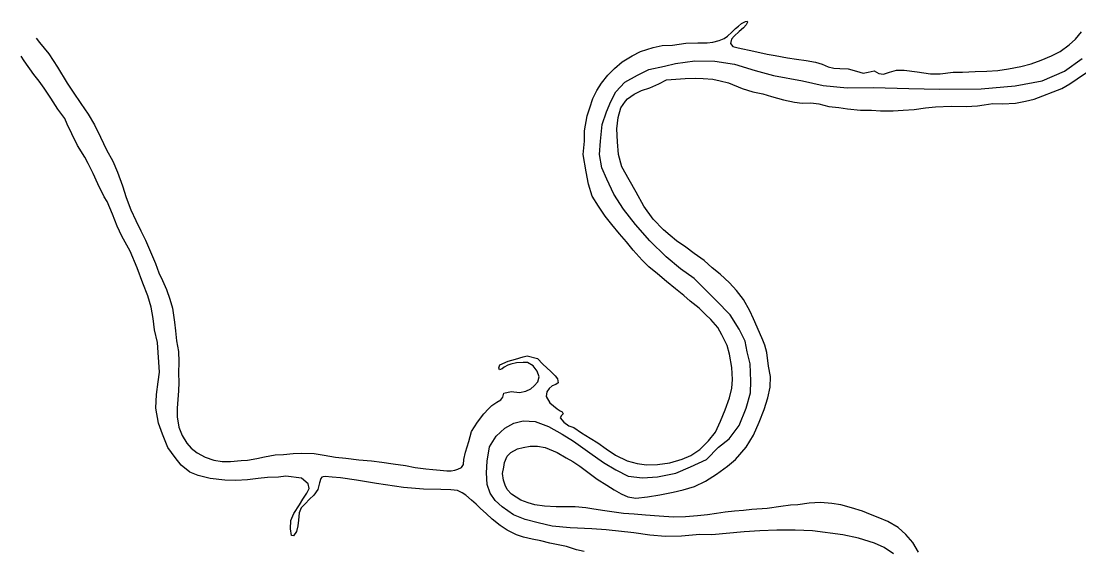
# Model space of a CAD drawing. Extents: x -939622 to -934222, y 1383701 to 1385301.
# Drawn here: x -936092.78 to -936075.91, y 1384396.83 to 1384405.27 of the extents above; entities that cross this region are included whole.
import ezdxf

# ---------------------------------------------------------------- set-up
doc = ezdxf.new("R2010")
doc.units = 0
doc.layers.add('Level 2', color=7, linetype='Continuous')
doc.layers.add('Level 9', color=7, linetype='Continuous')

msp = doc.modelspace()

# ---------------------------------------------------------------- linework, layer by layer
at = {"layer": 'Level 2'}
for points in [[(-936084.924, 1384398.851), (-936084.776, 1384398.89), (-936084.583, 1384398.877), (-936084.37, 1384398.798), (-936084.154, 1384398.675), (-936083.973, 1384398.568), (-936083.709, 1384398.38), (-936083.49, 1384398.227), (-936083.296, 1384398.108), (-936083.099, 1384398.005), (-936082.87, 1384397.982), (-936082.63, 1384397.998), (-936082.341, 1384398.055), (-936082.105, 1384398.158), (-936081.849, 1384398.273), (-936081.659, 1384398.471), (-936081.487, 1384398.604), (-936081.328, 1384398.815), (-936081.22, 1384399.091), (-936081.149, 1384399.337), (-936081.145, 1384399.524), (-936081.156, 1384399.8), (-936081.2, 1384399.994), (-936081.234, 1384400.161), (-936081.329, 1384400.353), (-936081.474, 1384400.584), (-936081.697, 1384400.81), (-936082.045, 1384401.162), (-936082.265, 1384401.319), (-936082.495, 1384401.508), (-936082.755, 1384401.762), (-936082.982, 1384402.023), (-936083.176, 1384402.268), (-936083.33, 1384402.508), (-936083.439, 1384402.747), (-936083.518, 1384402.928), (-936083.554, 1384403.14), (-936083.542, 1384403.354), (-936083.514, 1384403.62), (-936083.445, 1384403.824), (-936083.377, 1384403.986), (-936083.296, 1384404.143), (-936083.152, 1384404.297), (-936082.953, 1384404.41), (-936082.767, 1384404.496), (-936082.52, 1384404.554), (-936082.342, 1384404.592), (-936082.034, 1384404.637), (-936081.716, 1384404.632), (-936081.405, 1384404.585), (-936081.076, 1384404.481), (-936080.784, 1384404.403), (-936080.318, 1384404.32), (-936079.988, 1384404.243), (-936079.605, 1384404.205), (-936079.185, 1384404.21), (-936078.622, 1384404.194), (-936078.132, 1384404.185), (-936077.472, 1384404.191), (-936076.93, 1384404.24), (-936076.498, 1384404.315), (-936076.141, 1384404.474), (-936075.861, 1384404.675)], [(-936078.867, 1384396.769), (-936079.015, 1384396.868), (-936079.171, 1384396.94), (-936079.427, 1384397.016), (-936079.675, 1384397.072), (-936080.159, 1384397.134), (-936080.435, 1384397.146), (-936080.727, 1384397.146), (-936081.002, 1384397.135), (-936081.248, 1384397.119), (-936081.766, 1384397.07), (-936081.958, 1384397.075), (-936082.248, 1384397.051), (-936082.506, 1384397.043), (-936082.756, 1384397.066), (-936083.01, 1384397.1), (-936083.448, 1384397.149), (-936083.68, 1384397.166), (-936084.026, 1384397.182), (-936084.309, 1384397.209), (-936084.533, 1384397.26), (-936084.743, 1384397.315), (-936084.929, 1384397.391), (-936085.106, 1384397.516), (-936085.218, 1384397.62), (-936085.298, 1384397.734), (-936085.349, 1384397.873), (-936085.36, 1384398.059), (-936085.35, 1384398.249), (-936085.308, 1384398.474), (-936085.204, 1384398.647), (-936085.068, 1384398.775), (-936084.924, 1384398.851)]]:
    msp.add_lwpolyline(points, dxfattribs=at)
at = {"layer": 'Level 9'}
for points in [[(-936084.251, 1384399.471), (-936084.31, 1384399.447), (-936084.359, 1384399.406), (-936084.396, 1384399.354), (-936084.408, 1384399.281), (-936084.35, 1384399.178), (-936084.29, 1384399.129), (-936084.231, 1384399.081), (-936084.185, 1384399.05), (-936084.151, 1384399.033), (-936084.135, 1384399), (-936084.161, 1384398.978), (-936084.183, 1384398.938), (-936084.126, 1384398.871), (-936084.046, 1384398.812), (-936083.967, 1384398.785), (-936083.843, 1384398.7), (-936083.707, 1384398.615), (-936083.584, 1384398.539), (-936083.448, 1384398.445), (-936083.299, 1384398.343), (-936083.116, 1384398.254), (-936082.957, 1384398.207), (-936082.806, 1384398.186), (-936082.629, 1384398.193), (-936082.435, 1384398.222), (-936082.24, 1384398.278), (-936082.101, 1384398.335), (-936081.958, 1384398.431), (-936081.816, 1384398.573), (-936081.708, 1384398.709), (-936081.628, 1384398.887), (-936081.552, 1384399.065), (-936081.482, 1384399.257), (-936081.446, 1384399.412), (-936081.434, 1384399.548), (-936081.448, 1384399.74), (-936081.484, 1384399.955), (-936081.523, 1384400.092), (-936081.605, 1384400.263), (-936081.667, 1384400.378), (-936081.78, 1384400.508), (-936081.868, 1384400.589), (-936081.968, 1384400.687), (-936082.108, 1384400.802), (-936082.214, 1384400.891), (-936082.344, 1384400.997), (-936082.488, 1384401.114), (-936082.634, 1384401.237), (-936082.768, 1384401.349), (-936082.877, 1384401.456), (-936083.022, 1384401.615), (-936083.127, 1384401.746), (-936083.237, 1384401.874), (-936083.357, 1384402.023), (-936083.465, 1384402.157), (-936083.574, 1384402.315), (-936083.674, 1384402.479), (-936083.73, 1384402.669), (-936083.771, 1384402.866), (-936083.816, 1384403.141), (-936083.798, 1384403.355), (-936083.793, 1384403.521), (-936083.752, 1384403.76), (-936083.709, 1384403.886), (-936083.664, 1384404.035), (-936083.597, 1384404.161), (-936083.524, 1384404.281), (-936083.424, 1384404.406), (-936083.318, 1384404.515), (-936083.196, 1384404.623), (-936083.038, 1384404.716), (-936082.903, 1384404.785), (-936082.698, 1384404.848), (-936082.555, 1384404.881), (-936082.39, 1384404.887), (-936082.181, 1384404.917), (-936081.986, 1384404.925), (-936081.839, 1384404.925), (-936081.747, 1384404.935), (-936081.646, 1384404.96), (-936081.566, 1384404.994), (-936081.513, 1384405.032), (-936081.447, 1384405.092), (-936081.389, 1384405.151), (-936081.34, 1384405.192), (-936081.29, 1384405.231), (-936081.261, 1384405.25), (-936081.229, 1384405.263), (-936081.202, 1384405.27), (-936081.198, 1384405.252), (-936081.217, 1384405.21), (-936081.261, 1384405.166), (-936081.327, 1384405.103), (-936081.411, 1384405.033), (-936081.451, 1384404.983), (-936081.469, 1384404.916), (-936081.431, 1384404.864), (-936081.343, 1384404.846), (-936081.095, 1384404.793), (-936080.883, 1384404.745)], [(-936092.538, 1384404.996), (-936092.486, 1384404.929), (-936092.337, 1384404.751), (-936092.202, 1384404.537), (-936092.044, 1384404.279), (-936091.951, 1384404.138), (-936091.826, 1384403.957), (-936091.711, 1384403.784), (-936091.611, 1384403.614), (-936091.516, 1384403.419), (-936091.42, 1384403.216), (-936091.319, 1384403.036), (-936091.243, 1384402.862), (-936091.165, 1384402.643), (-936091.106, 1384402.455), (-936091.031, 1384402.257)], [(-936080.883, 1384404.745), (-936080.756, 1384404.72), (-936080.559, 1384404.683), (-936080.414, 1384404.662), (-936080.263, 1384404.644), (-936080.111, 1384404.614), (-936080.008, 1384404.586), (-936079.91, 1384404.541), (-936079.822, 1384404.518), (-936079.726, 1384404.516), (-936079.59, 1384404.51), (-936079.457, 1384404.47), (-936079.353, 1384404.441), (-936079.27, 1384404.454), (-936079.175, 1384404.476), (-936079.101, 1384404.433), (-936079.028, 1384404.424), (-936078.934, 1384404.458), (-936078.818, 1384404.49), (-936078.698, 1384404.489), (-936078.492, 1384404.459), (-936078.278, 1384404.428), (-936078.125, 1384404.429), (-936077.915, 1384404.455), (-936077.768, 1384404.455), (-936077.564, 1384404.464), (-936077.381, 1384404.471), (-936077.205, 1384404.481), (-936077.032, 1384404.507), (-936076.838, 1384404.545), (-936076.672, 1384404.591), (-936076.515, 1384404.645), (-936076.35, 1384404.715), (-936076.211, 1384404.787), (-936076.069, 1384404.892), (-936075.964, 1384404.981), (-936075.87, 1384405.099)], [(-936087.931, 1384398.002), (-936087.964, 1384397.997), (-936087.985, 1384397.99), (-936088.002, 1384397.969), (-936088.023, 1384397.899), (-936088.046, 1384397.792), (-936088.111, 1384397.705), (-936088.18, 1384397.642), (-936088.252, 1384397.567), (-936088.313, 1384397.502), (-936088.345, 1384397.422), (-936088.356, 1384397.307), (-936088.367, 1384397.214), (-936088.39, 1384397.125), (-936088.438, 1384397.054), (-936088.468, 1384397.062), (-936088.485, 1384397.167), (-936088.481, 1384397.299), (-936088.432, 1384397.412), (-936088.342, 1384397.549), (-936088.285, 1384397.641), (-936088.226, 1384397.734), (-936088.184, 1384397.811), (-936088.2, 1384397.885), (-936088.311, 1384397.974), (-936088.559, 1384398.009), (-936088.675, 1384397.989), (-936088.85, 1384397.988), (-936088.999, 1384397.97), (-936089.172, 1384397.95), (-936089.355, 1384397.94), (-936089.532, 1384397.942), (-936089.765, 1384397.971), (-936089.956, 1384398.017), (-936090.09, 1384398.072), (-936090.227, 1384398.184), (-936090.325, 1384398.303), (-936090.44, 1384398.467), (-936090.527, 1384398.677), (-936090.589, 1384398.852), (-936090.632, 1384399.091), (-936090.623, 1384399.311), (-936090.592, 1384399.513), (-936090.575, 1384399.668), (-936090.606, 1384400.139), (-936090.654, 1384400.341), (-936090.674, 1384400.524), (-936090.705, 1384400.706), (-936090.761, 1384400.887), (-936090.838, 1384401.086), (-936090.93, 1384401.335), (-936091.043, 1384401.601), (-936091.173, 1384401.839), (-936091.249, 1384401.998), (-936091.323, 1384402.191), (-936091.41, 1384402.392), (-936091.455, 1384402.465), (-936091.556, 1384402.672), (-936091.629, 1384402.84), (-936091.708, 1384402.996), (-936091.766, 1384403.099), (-936091.879, 1384403.287), (-936091.971, 1384403.473), (-936092.044, 1384403.626), (-936092.084, 1384403.715), (-936092.192, 1384403.864), (-936092.304, 1384404.04), (-936092.413, 1384404.201), (-936092.49, 1384404.312), (-936092.579, 1384404.419), (-936092.729, 1384404.636), (-936092.779, 1384404.71)], [(-936084.865, 1384398.441), (-936084.773, 1384398.463), (-936084.66, 1384398.485), (-936084.546, 1384398.484), (-936084.425, 1384398.462), (-936084.232, 1384398.383), (-936084.09, 1384398.298), (-936083.983, 1384398.243), (-936083.869, 1384398.166), (-936083.741, 1384398.069), (-936083.593, 1384397.958), (-936083.442, 1384397.865), (-936083.324, 1384397.791), (-936083.211, 1384397.727), (-936083.103, 1384397.677), (-936082.979, 1384397.658), (-936082.791, 1384397.675), (-936082.594, 1384397.707), (-936082.383, 1384397.749), (-936082.222, 1384397.789), (-936082.044, 1384397.844), (-936081.865, 1384397.927), (-936081.689, 1384398.039), (-936081.517, 1384398.167), (-936081.39, 1384398.274), (-936081.215, 1384398.471), (-936081.099, 1384398.659), (-936081.012, 1384398.867), (-936080.933, 1384399.069), (-936080.872, 1384399.255), (-936080.837, 1384399.428), (-936080.829, 1384399.6), (-936080.86, 1384399.764), (-936080.89, 1384399.983), (-936080.919, 1384400.099), (-936080.95, 1384400.176), (-936081.043, 1384400.388), (-936081.099, 1384400.521), (-936081.159, 1384400.648), (-936081.262, 1384400.828), (-936081.37, 1384400.968), (-936081.484, 1384401.092), (-936081.634, 1384401.233), (-936081.758, 1384401.334), (-936081.886, 1384401.449), (-936082.047, 1384401.562), (-936082.18, 1384401.662), (-936082.331, 1384401.761), (-936082.431, 1384401.85), (-936082.537, 1384401.939), (-936082.7, 1384402.11), (-936082.847, 1384402.315), (-936082.974, 1384402.541), (-936083.081, 1384402.738), (-936083.201, 1384402.947), (-936083.251, 1384403.14), (-936083.269, 1384403.344), (-936083.28, 1384403.551), (-936083.258, 1384403.73), (-936083.216, 1384403.885), (-936083.143, 1384403.993), (-936083.108, 1384404.028), (-936083.003, 1384404.107), (-936082.885, 1384404.163), (-936082.752, 1384404.208), (-936082.608, 1384404.271), (-936082.487, 1384404.336), (-936082.191, 1384404.357), (-936082.026, 1384404.358), (-936081.903, 1384404.357), (-936081.749, 1384404.345), (-936081.634, 1384404.317), (-936081.5, 1384404.286), (-936081.283, 1384404.193), (-936081.113, 1384404.143), (-936080.952, 1384404.11), (-936080.815, 1384404.068), (-936080.624, 1384404.013), (-936080.448, 1384403.975), (-936080.324, 1384403.962), (-936080.186, 1384403.968), (-936080.057, 1384403.949), (-936079.899, 1384403.91), (-936079.739, 1384403.89), (-936079.603, 1384403.871), (-936079.392, 1384403.85), (-936079.217, 1384403.848), (-936079.073, 1384403.836), (-936078.875, 1384403.841), (-936078.713, 1384403.848), (-936078.539, 1384403.861), (-936078.36, 1384403.886), (-936078.196, 1384403.905), (-936077.947, 1384403.912), (-936077.709, 1384403.91), (-936077.527, 1384403.921), (-936077.422, 1384403.934), (-936077.285, 1384403.958), (-936077.131, 1384403.949), (-936076.925, 1384403.961), (-936076.761, 1384403.991)], [(-936076.761, 1384403.991), (-936076.624, 1384404.027), (-936076.184, 1384404.196), (-936076.058, 1384404.267), (-936075.938, 1384404.347), (-936075.789, 1384404.45)], [(-936091.031, 1384402.257), (-936090.952, 1384402.086), (-936090.873, 1384401.921), (-936090.798, 1384401.773), (-936090.718, 1384401.59), (-936090.638, 1384401.404), (-936090.581, 1384401.253), (-936090.525, 1384401.132), (-936090.462, 1384400.987), (-936090.41, 1384400.83), (-936090.365, 1384400.687), (-936090.332, 1384400.466), (-936090.32, 1384400.325), (-936090.304, 1384400.166), (-936090.27, 1384399.996), (-936090.263, 1384399.831), (-936090.268, 1384399.653), (-936090.267, 1384399.503), (-936090.271, 1384399.37), (-936090.283, 1384399.231), (-936090.289, 1384399.09), (-936090.29, 1384398.954), (-936090.265, 1384398.79), (-936090.214, 1384398.654), (-936090.137, 1384398.536), (-936090.07, 1384398.452), (-936089.971, 1384398.381), (-936089.845, 1384398.311), (-936089.705, 1384398.265), (-936089.575, 1384398.241), (-936089.44, 1384398.243), (-936089.269, 1384398.256), (-936089.167, 1384398.264), (-936089.021, 1384398.291), (-936088.896, 1384398.314), (-936088.729, 1384398.345), (-936088.595, 1384398.353), (-936088.439, 1384398.369), (-936088.307, 1384398.374), (-936088.106, 1384398.367), (-936087.945, 1384398.341), (-936087.764, 1384398.309), (-936087.601, 1384398.292), (-936087.396, 1384398.267), (-936087.194, 1384398.252), (-936087.025, 1384398.232), (-936086.847, 1384398.206), (-936086.65, 1384398.178), (-936086.496, 1384398.145), (-936086.324, 1384398.125), (-936086.215, 1384398.111), (-936086.097, 1384398.101), (-936085.992, 1384398.091), (-936085.923, 1384398.09), (-936085.863, 1384398.102), (-936085.816, 1384398.119), (-936085.757, 1384398.145), (-936085.726, 1384398.195), (-936085.72, 1384398.273), (-936085.695, 1384398.392), (-936085.642, 1384398.562), (-936085.598, 1384398.718), (-936085.502, 1384398.869), (-936085.402, 1384399.002), (-936085.327, 1384399.081), (-936085.273, 1384399.134), (-936085.191, 1384399.186), (-936085.129, 1384399.224), (-936085.098, 1384399.268), (-936085.083, 1384399.331), (-936084.964, 1384399.357), (-936084.834, 1384399.345), (-936084.733, 1384399.364), (-936084.653, 1384399.403), (-936084.598, 1384399.448), (-936084.541, 1384399.513), (-936084.517, 1384399.595), (-936084.548, 1384399.684), (-936084.612, 1384399.769), (-936084.707, 1384399.819), (-936084.776, 1384399.822), (-936084.881, 1384399.815), (-936084.97, 1384399.796), (-936085.017, 1384399.779), (-936085.076, 1384399.747), (-936085.111, 1384399.718), (-936085.152, 1384399.702), (-936085.163, 1384399.737), (-936085.144, 1384399.783), (-936085.014, 1384399.84), (-936084.895, 1384399.875), (-936084.774, 1384399.913), (-936084.708, 1384399.93), (-936084.547, 1384399.883), (-936084.46, 1384399.796), (-936084.394, 1384399.736), (-936084.331, 1384399.678), (-936084.262, 1384399.606), (-936084.227, 1384399.559), (-936084.216, 1384399.499), (-936084.251, 1384399.471)], [(-936078.469, 1384396.794), (-936078.559, 1384396.95), (-936078.672, 1384397.075), (-936078.791, 1384397.187), (-936078.96, 1384397.282), (-936079.113, 1384397.345), (-936079.233, 1384397.397), (-936079.361, 1384397.449), (-936079.54, 1384397.502), (-936079.707, 1384397.549), (-936079.852, 1384397.57), (-936080.03, 1384397.587), (-936080.213, 1384397.577), (-936080.395, 1384397.551), (-936080.509, 1384397.543), (-936080.667, 1384397.525), (-936080.885, 1384397.492), (-936081.128, 1384397.476), (-936081.259, 1384397.458), (-936081.406, 1384397.449), (-936081.55, 1384397.434), (-936081.69, 1384397.411), (-936081.836, 1384397.389), (-936081.992, 1384397.374), (-936082.186, 1384397.357), (-936082.375, 1384397.355), (-936082.607, 1384397.367), (-936082.824, 1384397.382), (-936083.002, 1384397.399), (-936083.173, 1384397.413), (-936083.324, 1384397.43), (-936083.472, 1384397.451), (-936083.648, 1384397.48), (-936083.772, 1384397.502), (-936083.944, 1384397.519), (-936084.124, 1384397.518), (-936084.25, 1384397.516), (-936084.431, 1384397.529), (-936084.588, 1384397.55), (-936084.694, 1384397.579), (-936084.813, 1384397.625), (-936084.961, 1384397.721), (-936085.027, 1384397.793), (-936085.06, 1384397.864), (-936085.088, 1384397.941), (-936085.101, 1384398.049), (-936085.084, 1384398.152), (-936085.072, 1384398.225), (-936085.029, 1384398.326), (-936084.968, 1384398.385), (-936084.865, 1384398.441)], [(-936083.8, 1384396.803), (-936083.924, 1384396.831), (-936084.082, 1384396.882), (-936084.213, 1384396.912), (-936084.346, 1384396.94), (-936084.494, 1384396.973), (-936084.628, 1384397.001), (-936084.767, 1384397.034), (-936084.88, 1384397.071), (-936085.027, 1384397.144), (-936085.141, 1384397.217), (-936085.266, 1384397.323), (-936085.366, 1384397.409), (-936085.453, 1384397.493), (-936085.525, 1384397.562), (-936085.597, 1384397.626), (-936085.687, 1384397.706), (-936085.746, 1384397.743), (-936085.822, 1384397.776), (-936085.928, 1384397.789), (-936086.088, 1384397.795), (-936086.364, 1384397.798), (-936086.681, 1384397.828), (-936087.113, 1384397.891), (-936087.43, 1384397.941), (-936087.684, 1384397.979), (-936087.817, 1384397.991), (-936087.931, 1384398.002)]]:
    msp.add_lwpolyline(points, dxfattribs=at)

doc.saveas('drawing.dxf')
